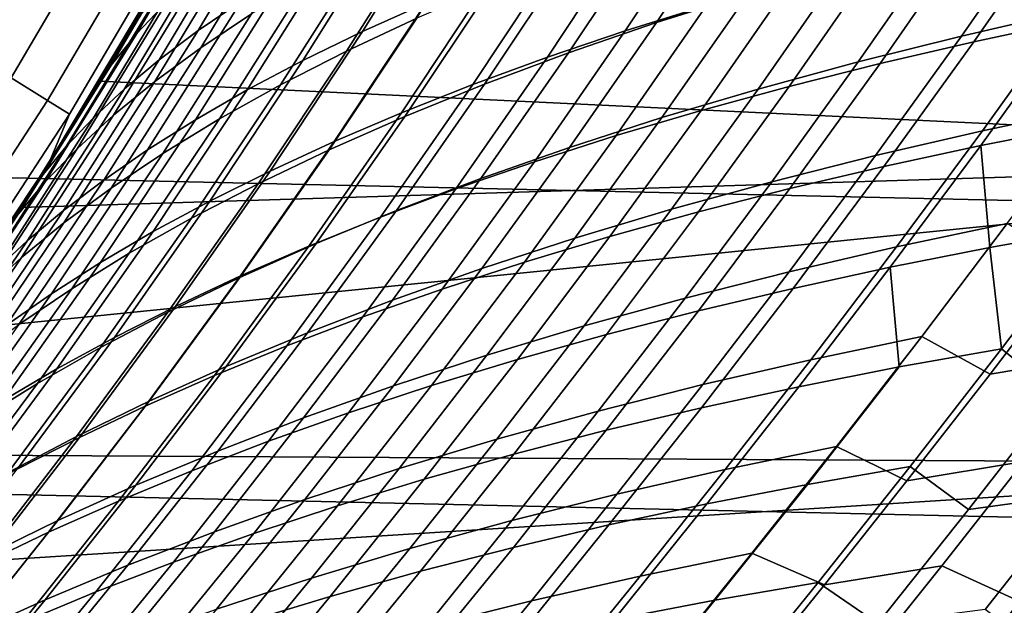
# Model space of a CAD drawing. Header units: metres. Extents: x -28 to 70, y -218 to 28.
# Tile 326 of 463: x 18.51 to 21.96, y -13.29 to -11.23. Entities that reach past the tile are written whole.
import ezdxf

# ---------------------------------------------------------------- set-up
doc = ezdxf.new("R2010")
doc.units = ezdxf.units.M
doc.layers.add('solid_10_261_432_XXX', color=7, linetype='CONTINUOUS')

msp = doc.modelspace()

# ---------------------------------------------------------------- linework, layer by layer
at = {"layer": 'solid_10_261_432_XXX'}
for points in [[(24.776649, -11.93179, -5), (-25.28702, -10.80817, -5), (-25.74646, -9.662806, -5), (25.28702, -10.80817, -5)], [(18.29578, -11.328267, 149.119751), (18.799437, -10.471217, 149.119751), (18.563026, -10.339538, 150.623184), (18.065704, -11.18581, 150.623184)], [(18.474966, -11.439215, 147.606766), (18.983557, -10.573771, 147.606766), (18.799437, -10.471217, 149.119751), (18.29578, -11.328267, 149.119751)], [(18.602982, -11.518478, 146.086594), (19.115095, -10.647038, 146.086594), (18.983557, -10.573771, 147.606766), (18.474966, -11.439215, 147.606766)], [(24.325977, -11.715238), (24.82708, -10.612073), (19.052567, -10.999988), (18.785381, -11.450303)], [(18.679625, -11.565934, 144.561661), (19.193848, -10.690903, 144.561661), (19.115095, -10.647038, 146.086594), (18.602982, -11.518478, 146.086594)], [(19.228273, -10.747151, 139.601547), (18.917023, -11.282966, 139.338654), (19.024057, -11.170145, 138.922775), (19.33065, -10.637954, 139.181931)], [(19.132088, -11.273208, 90.295052), (19.45322, -10.732375, 90.018829), (19.600496, -10.634258, 90.392822), (19.282757, -11.170831, 90.665886)], [(19.709301, -11.276084, 92.376358), (20.02582, -10.770971, 92.098618), (20.245777, -10.674964, 92.439476), (19.931528, -11.176113, 92.714546)], [(18.608305, -11.735884, 143.052673), (19.137939, -10.850772, 143.052673), (19.193848, -10.690903, 144.561661), (18.679625, -11.565934, 144.561661)], [(19.446903, -10.826111, 137.686325), (19.141232, -11.333161, 137.421646), (19.319719, -11.214635, 137.02066), (19.622137, -10.711473, 137.28215)], [(20.632732, -11.273717, 94.251862), (20.946728, -10.800673, 93.972183), (21.23078, -10.714302, 94.258224), (20.918303, -11.18429, 94.535713)], [(21.042439, -10.794071, 133.873123), (20.741852, -11.244688, 133.605087), (21.06513, -11.142311, 133.304993), (21.364376, -10.694239, 133.570938)], [(18.917023, -11.282966, 139.338654), (19.228273, -10.747151, 139.601547), (19.143114, -10.854746, 140.021118), (18.826761, -11.393909, 139.754257)], [(18.995436, -11.375715, 89.921089), (19.320295, -10.830714, 89.641533), (19.45322, -10.732375, 90.018829), (19.132088, -11.273208, 90.295052)], [(19.956427, -10.866304, 135.858276), (19.653206, -11.345175, 135.590942), (19.900534, -11.229232, 135.223785), (20.201515, -10.753897, 135.488388)], [(19.186365, -10.764915, 140.520523), (19.137939, -10.850772, 143.052673), (18.608305, -11.735884, 143.052673), (19.010563, -11.072422, 140.374374)], [(19.500231, -11.377946, 92.030487), (19.819275, -10.868823, 91.749908), (20.02582, -10.770971, 92.098618), (19.709301, -11.276084, 92.376358)], [(22.11372, -10.86132, 132.50502), (21.813833, -11.292167, 132.233215), (22.188692, -11.206329, 132.004562), (22.487614, -10.776782, 132.27478)], [(24.216385, -13.031374, -5), (-24.776649, -11.93179, -5), (-25.28702, -10.80817, -5), (24.776649, -11.93179, -5)], [(19.288885, -10.941148, 138.095337), (18.979603, -11.45199, 137.827271), (19.141232, -11.333161, 137.421646), (19.446903, -10.826111, 137.686325)], [(20.358807, -11.366569, 93.955925), (20.674509, -10.890313, 93.673882), (20.946728, -10.800673, 93.972183), (20.632732, -11.273717, 94.251862)], [(20.73473, -10.89783, 134.190689), (20.4326, -11.35117, 133.920334), (20.741852, -11.244688, 133.605087), (21.042439, -10.794071, 133.873123)], [(21.857143, -11.312156, 95.81813), (22.169277, -10.863789, 95.535439), (22.507059, -10.793484, 95.748001), (22.195995, -11.240167, 96.029099)], [(18.826761, -11.393909, 139.754257), (19.143114, -10.854746, 140.021118), (19.010563, -11.072422, 140.374374), (18.8304, -11.376115, 140.222427)], [(18.87273, -11.477899, 89.544975), (19.20166, -10.928857, 89.261894), (19.320295, -10.830714, 89.641533), (18.995436, -11.375715, 89.921089)], [(21.751631, -10.950504, 132.754074), (21.450644, -11.38289, 132.480453), (21.813833, -11.292167, 132.233215), (22.11372, -10.86132, 132.50502)], [(19.304577, -11.481422, 91.677856), (19.626415, -10.968263, 91.394272), (19.819275, -10.868823, 91.749908), (19.500231, -11.377946, 92.030487)], [(19.727537, -10.980793, 136.237762), (19.421795, -11.463239, 135.967514), (19.653206, -11.345175, 135.590942), (19.956427, -10.866304, 135.858276)], [(20.096783, -11.462554, 93.648819), (20.414394, -10.982951, 93.364227), (20.674509, -10.890313, 93.673882), (20.358807, -11.366569, 93.955925)], [(21.52776, -11.388396, 95.591705), (21.841084, -10.938125, 95.307236), (22.169277, -10.863789, 95.535439), (21.857143, -11.312156, 95.81813)], [(18.763901, -11.579306, 89.167694), (19.09726, -11.026386, 88.880898), (19.20166, -10.928857, 89.261894), (18.87273, -11.477899, 89.544975)], [(20.441624, -11.00519, 134.522446), (20.137733, -11.461406, 134.249619), (20.4326, -11.35117, 133.920334), (20.73473, -10.89783, 134.190689)], [(19.147974, -11.056016, 138.507919), (18.834709, -11.570509, 138.236252), (18.979603, -11.45199, 137.827271), (19.288885, -10.941148, 138.095337)], [(21.401913, -11.044209, 133.021027), (21.09967, -11.478358, 132.745422), (21.450644, -11.38289, 132.480453), (21.751631, -10.950504, 132.754074)], [(21.208256, -11.468772, 95.350525), (21.522905, -11.016389, 95.064095), (21.841084, -10.938125, 95.307236), (21.52776, -11.388396, 95.591705)], [(19.122604, -11.586235, 91.319382), (19.447519, -11.069036, 91.032623), (19.626415, -10.968263, 91.394272), (19.304577, -11.481422, 91.677856)], [(19.51519, -11.097018, 136.625626), (19.206631, -11.583055, 136.352264), (19.421795, -11.463239, 135.967514), (19.727537, -10.980793, 136.237762)], [(19.84691, -11.561375, 93.331444), (20.166647, -11.07831, 93.044144), (20.414394, -10.982951, 93.364227), (20.096783, -11.462554, 93.648819)], [(18.668873, -11.679484, 88.79023), (19.007036, -11.122882, 88.499527), (19.09726, -11.026386, 88.880898), (18.763901, -11.579306, 89.167694)], [(19.019419, -11.0572, 87.619446), (18.838179, -11.36323, 87.772194), (18.785381, -11.450303), (19.052567, -10.999988)], [(20.163448, -11.11578, 134.867218), (19.857563, -11.575, 134.59169), (20.137733, -11.461406, 134.249619), (20.441624, -11.00519, 134.522446)], [(20.899048, -11.553168, 95.095268), (21.215168, -11.098479, 94.806686), (21.522905, -11.016389, 95.064095), (21.208256, -11.468772, 95.350525)], [(19.024057, -11.170145, 138.922775), (18.706417, -11.688104, 138.647324), (18.834709, -11.570509, 138.236252), (19.147974, -11.056016, 138.507919)], [(18.930929, -11.217927, 88.118744), (18.838179, -11.36323, 87.772194), (19.019419, -11.0572, 87.619446)], [(21.06513, -11.142311, 133.304993), (20.761463, -11.578436, 133.027191), (21.09967, -11.478358, 132.745422), (21.401913, -11.044209, 133.021027)], [(18.8304, -11.376115, 140.222427), (19.010563, -11.072422, 140.374374), (18.608305, -11.735884, 143.052673)], [(18.954472, -11.692046, 90.956009), (19.282757, -11.170831, 90.665886), (19.447519, -11.069036, 91.032623), (19.122604, -11.586235, 91.319382)], [(19.319719, -11.214635, 137.02066), (19.00803, -11.704246, 136.744003), (19.206631, -11.583055, 136.352264), (19.51519, -11.097018, 136.625626)], [(19.609442, -11.662732, 93.004738), (19.931528, -11.176113, 92.714546), (20.166647, -11.07831, 93.044144), (19.84691, -11.561375, 93.331444)], [(20.600546, -11.64147, 94.82663), (20.918303, -11.18429, 94.535713), (21.215168, -11.098479, 94.806686), (20.899048, -11.553168, 95.095268)], [(19.007036, -11.122882, 88.499527), (18.668873, -11.679484, 88.79023), (18.587576, -11.77798, 88.413551), (18.930929, -11.217927, 88.118744)], [(19.900534, -11.229232, 135.223785), (19.592407, -11.691555, 134.945389), (19.857563, -11.575, 134.59169), (20.163448, -11.11578, 134.867218)], [(22.188692, -11.206329, 132.004562), (21.887665, -11.625051, 131.723907), (22.274681, -11.543564, 131.516342), (22.574673, -11.125516, 131.795425)], [(18.917023, -11.282966, 139.338654), (18.594599, -11.804161, 139.059204), (18.706417, -11.688104, 138.647324), (19.024057, -11.170145, 138.922775)], [(18.800123, -11.798385, 90.588715), (19.132088, -11.273208, 90.295052), (19.282757, -11.170831, 90.665886), (18.954472, -11.692046, 90.956009)], [(20.741852, -11.244688, 133.605087), (20.436571, -11.682983, 133.324875), (20.761463, -11.578436, 133.027191), (21.06513, -11.142311, 133.304993)], [(19.384626, -11.766328, 92.669609), (19.709301, -11.276084, 92.376358), (19.931528, -11.176113, 92.714546), (19.609442, -11.662732, 93.004738)], [(20.31316, -11.73356, 94.545303), (20.632732, -11.273717, 94.251862), (20.918303, -11.18429, 94.535713), (20.600546, -11.64147, 94.82663)], [(21.813833, -11.292167, 132.233215), (21.511633, -11.711808, 131.950745), (21.887665, -11.625051, 131.723907), (22.188692, -11.206329, 132.004562)], [(18.930929, -11.217927, 88.118744), (18.587576, -11.77798, 88.413551), (18.65254, -11.665451, 87.930847), (18.838179, -11.36323, 87.772194)], [(19.141232, -11.333161, 137.421646), (18.826082, -11.826298, 137.141479), (19.00803, -11.704246, 136.744003), (19.319719, -11.214635, 137.02066)], [(19.653206, -11.345175, 135.590942), (19.342579, -11.810674, 135.309494), (19.592407, -11.691555, 134.945389), (19.900534, -11.229232, 135.223785)], [(21.54126, -11.750059, 96.113792), (21.857143, -11.312156, 95.81813), (22.195995, -11.240167, 96.029099), (21.881374, -11.67682, 96.322983)], [(21.881374, -11.67682, 96.322983), (22.195995, -11.240167, 96.029099), (22.230425, -11.608169, 96.516228)], [(18.659473, -11.904763, 90.218468), (18.995436, -11.375715, 89.921089), (19.132088, -11.273208, 90.295052), (18.800123, -11.798385, 90.588715)], [(19.172714, -11.871864, 92.326981), (19.500231, -11.377946, 92.030487), (19.709301, -11.276084, 92.376358), (19.384626, -11.766328, 92.669609)], [(20.03723, -11.82923, 94.252083), (20.358807, -11.366569, 93.955925), (20.632732, -11.273717, 94.251862), (20.31316, -11.73356, 94.545303)], [(20.4326, -11.35117, 133.920334), (20.125502, -11.791816, 133.637527), (20.436571, -11.682983, 133.324875), (20.741852, -11.244688, 133.605087)], [(18.594599, -11.804161, 139.059204), (18.917023, -11.282966, 139.338654), (18.826761, -11.393909, 139.754257), (18.499126, -11.918068, 139.470566)], [(21.450644, -11.38289, 132.480453), (21.147121, -11.803682, 132.195984), (21.511633, -11.711808, 131.950745), (21.813833, -11.292167, 132.233215)], [(18.979603, -11.45199, 137.827271), (18.660654, -11.948559, 137.543411), (18.826082, -11.826298, 137.141479), (19.141232, -11.333161, 137.421646)], [(19.421795, -11.463239, 135.967514), (19.108393, -11.931959, 135.6828), (19.342579, -11.810674, 135.309494), (19.653206, -11.345175, 135.590942)], [(21.21048, -11.827761, 95.889366), (21.52776, -11.388396, 95.591705), (21.857143, -11.312156, 95.81813), (21.54126, -11.750059, 96.113792)], [(18.838179, -11.36323, 87.772194), (18.65254, -11.665451, 87.930847), (18.507576, -11.8941), (18.785381, -11.450303)], [(18.532438, -12.010695, 89.846252), (18.87273, -11.477899, 89.544975), (18.995436, -11.375715, 89.921089), (18.659473, -11.904763, 90.218468)], [(18.645992, -11.675913, 140.064636), (18.8304, -11.376115, 140.222427), (18.608305, -11.735884, 143.052673)], [(18.826761, -11.393909, 139.754257), (18.8304, -11.376115, 140.222427), (18.645992, -11.675913, 140.064636)], [(18.973959, -11.979043, 91.977768), (19.304577, -11.481422, 91.677856), (19.500231, -11.377946, 92.030487), (19.172714, -11.871864, 92.326981)], [(19.772997, -11.92817, 93.947876), (20.096783, -11.462554, 93.648819), (20.358807, -11.366569, 93.955925), (20.03723, -11.82923, 94.252083)], [(20.137733, -11.461406, 134.249619), (19.828598, -11.904557, 133.963989), (20.125502, -11.791816, 133.637527), (20.4326, -11.35117, 133.920334)], [(18.499126, -11.918068, 139.470566), (18.826761, -11.393909, 139.754257), (18.645992, -11.675913, 140.064636), (18.457373, -11.971859, 139.90094)], [(21.09967, -11.478358, 132.745422), (20.794662, -11.900522, 132.45871), (21.147121, -11.803682, 132.195984), (21.450644, -11.38289, 132.480453)], [(20.889437, -11.909799, 95.650375), (21.208256, -11.468772, 95.350525), (21.52776, -11.388396, 95.591705), (21.21048, -11.827761, 95.889366)], [(18.051168, -12.365338, 146.086594), (18.602982, -11.518478, 146.086594), (18.474966, -11.439215, 147.606766), (17.92695, -12.280247, 147.606766)], [(18.41893, -12.115692, 89.473053), (18.763901, -11.579306, 89.167694), (18.87273, -11.477899, 89.544975), (18.532438, -12.010695, 89.846252)], [(24.325977, -11.715238), (18.785381, -11.450303), (18.507576, -11.8941)], [(18.834709, -11.570509, 138.236252), (18.511597, -12.070373, 137.948517), (18.660654, -11.948559, 137.543411), (18.979603, -11.45199, 137.827271)], [(18.78861, -12.087564, 91.622887), (19.122604, -11.586235, 91.319382), (19.304577, -11.481422, 91.677856), (18.973959, -11.979043, 91.977768)], [(19.206631, -11.583055, 136.352264), (18.890163, -12.055015, 136.064102), (19.108393, -11.931959, 135.6828), (19.421795, -11.463239, 135.967514)], [(19.520702, -12.03006, 93.633591), (19.84691, -11.561375, 93.331444), (20.096783, -11.462554, 93.648819), (19.772997, -11.92817, 93.947876)], [(19.857563, -11.575, 134.59169), (19.546162, -12.020786, 134.30307), (19.828598, -11.904557, 133.963989), (20.137733, -11.461406, 134.249619)], [(20.761463, -11.578436, 133.027191), (20.454792, -12.002177, 132.738022), (20.794662, -11.900522, 132.45871), (21.09967, -11.478358, 132.745422)], [(20.578529, -11.996048, 95.397514), (20.899048, -11.553168, 95.095268), (21.208256, -11.468772, 95.350525), (20.889437, -11.909799, 95.650375)], [(18.125538, -12.416283, 144.561661), (18.679625, -11.565934, 144.561661), (18.602982, -11.518478, 146.086594), (18.051168, -12.365338, 146.086594)], [(20.27816, -12.086382, 95.131485), (20.600546, -11.64147, 94.82663), (20.899048, -11.553168, 95.095268), (20.578529, -11.996048, 95.397514)], [(21.887665, -11.625051, 131.723907), (21.585823, -12.03264, 131.433228), (21.974035, -11.95087, 131.227417), (22.274681, -11.543564, 131.516342)], [(18.037766, -12.595199, 143.052673), (18.608305, -11.735884, 143.052673), (18.679625, -11.565934, 144.561661), (18.125538, -12.416283, 144.561661)], [(18.318867, -12.219267, 89.099854), (18.668873, -11.679484, 88.79023), (18.763901, -11.579306, 89.167694), (18.41893, -12.115692, 89.473053)], [(18.706417, -11.688104, 138.647324), (18.378769, -12.191084, 138.355499), (18.511597, -12.070373, 137.948517), (18.834709, -11.570509, 138.236252)], [(18.616814, -12.197065, 91.263283), (18.954472, -11.692046, 90.956009), (19.122604, -11.586235, 91.319382), (18.78861, -12.087564, 91.622887)], [(19.00803, -11.704246, 136.744003), (18.688194, -12.179436, 136.452209), (18.890163, -12.055015, 136.064102), (19.206631, -11.583055, 136.352264)], [(19.592407, -11.691555, 134.945389), (19.278494, -12.140079, 134.653549), (19.546162, -12.020786, 134.30307), (19.857563, -11.575, 134.59169)], [(19.280588, -12.134582, 93.31015), (19.609442, -11.662732, 93.004738), (19.84691, -11.561375, 93.331444), (19.520702, -12.03006, 93.633591)], [(20.436571, -11.682983, 133.324875), (20.128042, -12.108497, 133.03302), (20.454792, -12.002177, 132.738022), (20.761463, -11.578436, 133.027191)], [(21.881374, -11.67682, 96.322983), (22.230425, -11.608169, 96.516228), (22.272524, -11.970873, 96.997185), (21.913813, -12.035135, 96.822021)], [(19.988726, -12.180674, 94.852966), (20.31316, -11.73356, 94.545303), (20.600546, -11.64147, 94.82663), (20.27816, -12.086382, 95.131485)], [(21.511633, -11.711808, 131.950745), (21.208447, -12.119913, 131.658096), (21.585823, -12.03264, 131.433228), (21.887665, -11.625051, 131.723907)], [(18.645992, -11.675913, 140.064636), (18.608305, -11.735884, 143.052673), (18.037766, -12.595199, 143.052673), (18.457373, -11.971859, 139.90094)], [(18.668873, -11.679484, 88.79023), (18.318867, -12.219267, 89.099854), (18.232162, -12.320933, 88.727623), (18.587576, -11.77798, 88.413551)], [(18.594599, -11.804161, 139.059204), (18.262026, -12.310035, 138.763062), (18.378769, -12.191084, 138.355499), (18.706417, -11.688104, 138.647324)], [(18.65254, -11.665451, 87.930847), (18.46245, -11.964026, 88.095573), (18.507576, -11.8941)], [(18.587576, -11.77798, 88.413551), (18.46245, -11.964026, 88.095573), (18.65254, -11.665451, 87.930847)], [(19.052893, -12.241415, 92.97847), (19.384626, -11.766328, 92.669609), (19.609442, -11.662732, 93.004738), (19.280588, -12.134582, 93.31015)], [(20.125502, -11.791816, 133.637527), (19.814905, -12.219278, 133.342773), (20.128042, -12.108497, 133.03302), (20.436571, -11.682983, 133.324875)], [(21.222004, -12.178323, 96.423203), (21.54126, -11.750059, 96.113792), (21.881374, -11.67682, 96.322983), (21.563509, -12.10433, 96.63047)], [(21.563509, -12.10433, 96.63047), (21.881374, -11.67682, 96.322983), (21.913813, -12.035135, 96.822021)], [(23.77589, -12.794805), (24.325977, -11.715238), (18.219292, -12.331155), (17.920666, -12.761259)], [(24.325977, -11.715238), (18.507576, -11.8941), (18.219292, -12.331155)], [(18.458504, -12.307043, 90.899925), (18.800123, -11.798385, 90.588715), (18.954472, -11.692046, 90.956009), (18.616814, -12.197065, 91.263283)], [(18.826082, -11.826298, 137.141479), (18.502562, -12.304674, 136.845856), (18.688194, -12.179436, 136.452209), (19.00803, -11.704246, 136.744003)], [(19.342579, -11.810674, 135.309494), (19.0259, -12.262012, 135.014252), (19.278494, -12.140079, 134.653549), (19.592407, -11.691555, 134.945389)], [(21.147121, -11.803682, 132.195984), (20.842424, -12.212526, 131.901108), (21.208447, -12.119913, 131.658096), (21.511633, -11.711808, 131.950745)], [(19.71055, -12.278703, 94.562752), (20.03723, -11.82923, 94.252083), (20.31316, -11.73356, 94.545303), (19.988726, -12.180674, 94.852966)], [(20.88969, -12.256979, 96.200912), (21.21048, -11.827761, 95.889366), (21.54126, -11.750059, 96.113792), (21.222004, -12.178323, 96.423203)], [(18.587576, -11.77798, 88.413551), (18.232162, -12.320933, 88.727623), (18.268969, -12.257439, 88.265495), (18.46245, -11.964026, 88.095573)], [(18.837854, -12.350242, 92.639473), (19.172714, -11.871864, 92.326981), (19.384626, -11.766328, 92.669609), (19.052893, -12.241415, 92.97847)], [(19.828598, -11.904557, 133.963989), (19.515717, -12.334126, 133.666122), (19.814905, -12.219278, 133.342773), (20.125502, -11.791816, 133.637527)], [(18.262026, -12.310035, 138.763062), (18.594599, -11.804161, 139.059204), (18.499126, -11.918068, 139.470566), (18.161222, -12.42657, 139.169937)], [(18.313583, -12.416976, 90.533791), (18.659473, -11.904763, 90.218468), (18.800123, -11.798385, 90.588715), (18.458504, -12.307043, 90.899925)], [(18.660654, -11.948559, 137.543411), (18.333117, -12.430037, 137.243759), (18.502562, -12.304674, 136.845856), (18.826082, -11.826298, 137.141479)], [(19.108393, -11.931959, 135.6828), (18.788679, -12.386163, 135.383942), (19.0259, -12.262012, 135.014252), (19.342579, -11.810674, 135.309494)], [(19.443872, -12.380136, 94.261742), (19.772997, -11.92817, 93.947876), (20.03723, -11.82923, 94.252083), (19.71055, -12.278703, 94.562752)], [(20.794662, -11.900522, 132.45871), (20.488279, -12.310318, 132.161362), (20.842424, -12.212526, 131.901108), (21.147121, -11.803682, 132.195984)], [(20.566956, -12.340164, 95.964294), (20.889437, -11.909799, 95.650375), (21.21048, -11.827761, 95.889366), (20.88969, -12.256979, 96.200912)], [(18.46245, -11.964026, 88.095573), (18.268969, -12.257439, 88.265495), (18.219292, -12.331155), (18.507576, -11.8941)], [(18.635715, -12.460742, 92.29406), (18.973959, -11.979043, 91.977768), (19.172714, -11.871864, 92.326981), (18.837854, -12.350242, 92.639473)], [(23.60734, -14.104733, -5), (-24.216385, -13.031374, -5), (-24.776649, -11.93179, -5), (24.216385, -13.031374, -5)], [(18.181957, -12.526345, 90.165863), (18.532438, -12.010695, 89.846252), (18.659473, -11.904763, 90.218468), (18.313583, -12.416976, 90.533791)], [(18.890163, -12.055015, 136.064102), (18.567133, -12.512109, 135.761459), (18.788679, -12.386163, 135.383942), (19.108393, -11.931959, 135.6828)], [(19.188921, -12.484637, 93.950859), (19.520702, -12.03006, 93.633591), (19.772997, -11.92817, 93.947876), (19.443872, -12.380136, 94.261742)], [(19.546162, -12.020786, 134.30307), (19.230764, -12.452594, 134.001877), (19.515717, -12.334126, 133.666122), (19.828598, -11.904557, 133.963989)], [(20.454792, -12.002177, 132.738022), (20.146536, -12.413127, 132.437973), (20.488279, -12.310318, 132.161362), (20.794662, -11.900522, 132.45871)], [(20.25419, -12.427745, 95.714027), (20.578529, -11.996048, 95.397514), (20.889437, -11.909799, 95.650375), (20.566956, -12.340164, 95.964294)], [(18.511597, -12.070373, 137.948517), (18.179703, -12.554824, 137.644638), (18.333117, -12.430037, 137.243759), (18.660654, -11.948559, 137.543411)], [(21.585823, -12.03264, 131.433228), (21.284355, -12.428897, 131.132935), (21.673885, -12.34725, 130.929001), (21.974035, -11.95087, 131.227417)], [(21.974035, -11.95087, 131.227417), (21.673885, -12.34725, 130.929001), (21.913862, -12.479804, 130.58194), (22.206923, -12.095675, 130.878387)], [(18.446716, -12.572598, 91.943161), (18.78861, -12.087564, 91.622887), (18.973959, -11.979043, 91.977768), (18.635715, -12.460742, 92.29406)], [(20.128042, -12.108497, 133.03302), (19.817711, -12.520788, 132.730042), (20.146536, -12.413127, 132.437973), (20.454792, -12.002177, 132.738022)], [(19.951786, -12.519588, 95.450806), (20.27816, -12.086382, 95.131485), (20.578529, -11.996048, 95.397514), (20.25419, -12.427745, 95.714027)], [(21.913813, -12.035135, 96.822021), (22.272524, -11.970873, 96.997185), (21.954174, -12.390336, 97.315865)], [(22.272524, -11.970873, 96.997185), (22.465963, -12.142179, 97.327118), (22.153151, -12.551047, 97.646545), (21.954174, -12.390336, 97.315865)], [(18.06353, -12.634628, 89.797134), (18.41893, -12.115692, 89.473053), (18.532438, -12.010695, 89.846252), (18.181957, -12.526345, 90.165863)], [(18.945925, -12.591866, 93.631012), (19.280588, -12.134582, 93.31015), (19.520702, -12.03006, 93.633591), (19.188921, -12.484637, 93.950859)], [(19.278494, -12.140079, 134.653549), (18.960342, -12.574231, 134.348831), (19.230764, -12.452594, 134.001877), (19.546162, -12.020786, 134.30307)], [(21.208447, -12.119913, 131.658096), (20.905487, -12.516266, 131.355652), (21.284355, -12.428897, 131.132935), (21.585823, -12.03264, 131.433228)], [(21.563509, -12.10433, 96.63047), (21.913813, -12.035135, 96.822021), (21.954174, -12.390336, 97.315865), (21.594311, -12.454391, 97.142197)], [(22.206923, -12.095675, 130.878387), (21.913862, -12.479804, 130.58194), (22.323744, -12.410579, 130.418991), (22.615782, -12.025674, 130.714066)], [(18.378769, -12.191084, 138.355499), (18.04216, -12.678339, 138.047211), (18.179703, -12.554824, 137.644638), (18.511597, -12.070373, 137.948517)], [(18.688194, -12.179436, 136.452209), (18.361553, -12.63942, 136.145569), (18.567133, -12.512109, 135.761459), (18.890163, -12.055015, 136.064102)], [(18.27099, -12.685421, 91.587708), (18.616814, -12.197065, 91.263283), (18.78861, -12.087564, 91.622887), (18.446716, -12.572598, 91.943161)], [(19.66013, -12.615554, 95.175316), (19.988726, -12.180674, 94.852966), (20.27816, -12.086382, 95.131485), (19.951786, -12.519588, 95.450806)], [(20.899759, -12.59777, 96.747108), (21.222004, -12.178323, 96.423203), (21.563509, -12.10433, 96.63047), (21.242712, -12.523583, 96.952385)], [(21.242712, -12.523583, 96.952385), (21.563509, -12.10433, 96.63047), (21.594311, -12.454391, 97.142197)], [(19.0259, -12.262012, 135.014252), (18.704739, -12.698591, 134.70578), (18.960342, -12.574231, 134.348831), (19.278494, -12.140079, 134.653549)], [(18.715115, -12.701485, 93.303108), (19.052893, -12.241415, 92.97847), (19.280588, -12.134582, 93.31015), (18.945925, -12.591866, 93.631012)], [(19.814905, -12.219278, 133.342773), (19.502291, -12.633092, 133.036621), (19.817711, -12.520788, 132.730042), (20.128042, -12.108497, 133.03302)], [(20.842424, -12.212526, 131.901108), (20.537798, -12.609188, 131.596237), (20.905487, -12.516266, 131.355652), (21.208447, -12.119913, 131.658096)], [(18.108465, -12.798676, 91.228676), (18.458504, -12.307043, 90.899925), (18.616814, -12.197065, 91.263283), (18.27099, -12.685421, 91.587708)], [(18.502562, -12.304674, 136.845856), (18.172007, -12.767512, 136.535034), (18.361553, -12.63942, 136.145569), (18.688194, -12.179436, 136.452209)], [(19.379538, -12.715412, 94.888344), (19.71055, -12.278703, 94.562752), (19.988726, -12.180674, 94.852966), (19.66013, -12.615554, 95.175316)], [(20.565834, -12.67681, 96.527061), (20.88969, -12.256979, 96.200912), (21.222004, -12.178323, 96.423203), (20.899759, -12.59777, 96.747108)], [(18.496723, -12.813155, 92.968071), (18.837854, -12.350242, 92.639473), (19.052893, -12.241415, 92.97847), (18.715115, -12.701485, 93.303108)], [(19.515717, -12.334126, 133.666122), (19.200598, -12.749618, 133.356567), (19.502291, -12.633092, 133.036621), (19.814905, -12.219278, 133.342773)], [(20.488279, -12.310318, 132.161362), (20.181795, -12.707491, 131.853821), (20.537798, -12.609188, 131.596237), (20.842424, -12.212526, 131.901108)], [(18.788679, -12.386163, 135.383942), (18.464247, -12.825228, 135.071548), (18.704739, -12.698591, 134.70578), (19.0259, -12.262012, 135.014252)], [(19.110237, -12.818811, 94.59079), (19.443872, -12.380136, 94.261742), (19.71055, -12.278703, 94.562752), (19.379538, -12.715412, 94.888344)], [(20.241322, -12.760564, 96.292923), (20.566956, -12.340164, 95.964294), (20.88969, -12.256979, 96.200912), (20.565834, -12.67681, 96.527061)], [(20.146536, -12.413127, 132.437973), (19.837997, -12.811005, 132.127502), (20.181795, -12.707491, 131.853821), (20.488279, -12.310318, 132.161362)], [(19.230764, -12.452594, 134.001877), (18.91291, -12.869895, 133.68869), (19.200598, -12.749618, 133.356567), (19.515717, -12.334126, 133.666122)], [(19.926603, -12.848889, 96.045387), (20.25419, -12.427745, 95.714027), (20.566956, -12.340164, 95.964294), (20.241322, -12.760564, 96.292923)], [(21.284355, -12.428897, 131.132935), (20.983906, -12.814163, 130.82312), (21.374859, -12.73304, 130.621216), (21.673885, -12.34725, 130.929001)], [(21.673885, -12.34725, 130.929001), (21.374859, -12.73304, 130.621216), (21.622185, -12.85433, 130.27655), (21.913862, -12.479804, 130.58194)], [(18.290979, -12.926538, 92.626801), (18.635715, -12.460742, 92.29406), (18.837854, -12.350242, 92.639473), (18.496723, -12.813155, 92.968071)], [(18.852451, -12.925397, 94.283562), (19.188921, -12.484637, 93.950859), (19.443872, -12.380136, 94.261742), (19.110237, -12.818811, 94.59079)], [(18.567133, -12.512109, 135.761459), (18.239155, -12.953691, 135.444916), (18.464247, -12.825228, 135.071548), (18.788679, -12.386163, 135.383942)], [(19.817711, -12.520788, 132.730042), (19.506914, -12.919558, 132.416382), (19.837997, -12.811005, 132.127502), (20.146536, -12.413127, 132.437973)], [(21.272169, -12.866884, 97.477615), (21.594311, -12.454391, 97.142197), (21.954174, -12.390336, 97.315865), (21.633139, -12.803623, 97.649834)], [(21.913862, -12.479804, 130.58194), (21.622185, -12.85433, 130.27655), (22.033136, -12.78622, 130.115036), (22.323744, -12.410579, 130.418991)], [(21.954174, -12.390336, 97.315865), (22.153151, -12.551047, 97.646545), (21.837746, -12.955059, 97.981255), (21.633139, -12.803623, 97.649834)], [(19.622061, -12.941648, 95.785126), (19.951786, -12.519588, 95.450806), (20.25419, -12.427745, 95.714027), (19.926603, -12.848889, 96.045387)], [(20.905487, -12.516266, 131.355652), (20.603432, -12.901215, 131.043518), (20.983906, -12.814163, 130.82312), (21.284355, -12.428897, 131.132935)], [(18.098114, -13.041296, 92.280212), (18.446716, -12.572598, 91.943161), (18.635715, -12.460742, 92.29406), (18.290979, -12.926538, 92.626801)], [(18.6064, -13.034812, 93.967567), (18.945925, -12.591866, 93.631012), (19.188921, -12.484637, 93.950859), (18.852451, -12.925397, 94.283562)], [(18.960342, -12.574231, 134.348831), (18.639513, -12.993456, 134.031799), (18.91291, -12.869895, 133.68869), (19.230764, -12.452594, 134.001877)], [(20.919296, -12.935466, 97.289543), (21.242712, -12.523583, 96.952385), (21.594311, -12.454391, 97.142197), (21.272169, -12.866884, 97.477615)], [(18.361553, -12.63942, 136.145569), (18.029745, -13.083529, 135.824707), (18.239155, -12.953691, 135.444916), (18.567133, -12.512109, 135.761459)], [(19.502291, -12.633092, 133.036621), (19.189018, -13.032928, 132.719513), (19.506914, -12.919558, 132.416382), (19.817711, -12.520788, 132.730042)], [(19.328075, -13.038693, 95.512825), (19.66013, -12.615554, 95.175316), (19.951786, -12.519588, 95.450806), (19.622061, -12.941648, 95.785126)], [(20.537798, -12.609188, 131.596237), (20.233938, -12.994016, 131.281494), (20.603432, -12.901215, 131.043518), (20.905487, -12.516266, 131.355652)], [(21.837746, -12.955059, 97.981255), (22.153151, -12.551047, 97.646545), (22.528778, -12.498196, 97.785408), (22.214085, -12.903664, 98.119324)], [(20.574902, -13.009225, 97.086281), (20.899759, -12.59777, 96.747108), (21.242712, -12.523583, 96.952385), (20.919296, -12.935466, 97.289543)], [(18.704739, -12.698591, 134.70578), (18.380686, -13.119827, 134.384705), (18.639513, -12.993456, 134.031799), (18.960342, -12.574231, 134.348831)], [(18.372307, -13.146699, 93.643707), (18.715115, -12.701485, 93.303108), (18.945925, -12.591866, 93.631012), (18.6064, -13.034812, 93.967567)], [(19.044954, -13.139784, 95.229279), (19.379538, -12.715412, 94.888344), (19.66013, -12.615554, 95.175316), (19.328075, -13.038693, 95.512825)], [(20.181795, -12.707491, 131.853821), (19.875935, -13.092392, 131.536194), (20.233938, -12.994016, 131.281494), (20.537798, -12.609188, 131.596237)], [(20.239361, -13.088015, 96.868515), (20.565834, -12.67681, 96.527061), (20.899759, -12.59777, 96.747108), (20.574902, -13.009225, 97.086281)], [(19.200598, -12.749618, 133.356567), (18.884626, -13.150677, 133.035782), (19.189018, -13.032928, 132.719513), (19.502291, -12.633092, 133.036621)], [(19.913048, -13.171691, 96.636917), (20.241322, -12.760564, 96.292923), (20.565834, -12.67681, 96.527061), (20.239361, -13.088015, 96.868515)], [(18.464247, -12.825228, 135.071548), (18.136709, -13.248541, 134.746216), (18.380686, -13.119827, 134.384705), (18.704739, -12.698591, 134.70578)], [(18.150394, -13.260703, 93.312897), (18.496723, -12.813155, 92.968071), (18.715115, -12.701485, 93.303108), (18.372307, -13.146699, 93.643707)], [(18.772919, -13.244555, 94.935364), (19.110237, -12.818811, 94.59079), (19.379538, -12.715412, 94.888344), (19.044954, -13.139784, 95.229279)], [(19.837997, -12.811005, 132.127502), (19.529926, -13.196166, 131.806717), (19.875935, -13.092392, 131.536194), (20.181795, -12.707491, 131.853821)], [(23.77589, -12.794805), (17.920666, -12.761259), (17.611902, -13.184114)], [(18.91291, -12.869895, 133.68869), (18.594009, -13.272315, 133.363998), (18.884626, -13.150677, 133.035782), (19.200598, -12.749618, 133.356567)], [(19.596344, -13.26011, 96.392181), (19.926603, -12.848889, 96.045387), (20.241322, -12.760564, 96.292923), (19.913048, -13.171691, 96.636917)], [(20.983906, -12.814163, 130.82312), (20.684965, -13.188942, 130.503784), (21.077414, -13.108728, 130.304047), (21.374859, -12.73304, 130.621216)], [(21.374859, -12.73304, 130.621216), (21.077414, -13.108728, 130.304047), (21.332308, -13.219703, 129.962204), (21.622185, -12.85433, 130.27655)], [(23.177933, -13.848589), (23.77589, -12.794805), (17.611902, -13.184114), (17.293175, -13.599487)], [(21.622185, -12.85433, 130.27655), (21.332308, -13.219703, 129.962204), (21.744349, -13.15303, 129.802216), (22.033136, -12.78622, 130.115036)], [(22.033136, -12.78622, 130.115036), (21.744349, -13.15303, 129.802216), (22.019213, -13.277448, 129.500732), (22.311283, -12.906501, 129.822601)], [(18.512184, -13.352632, 94.631989), (18.852451, -12.925397, 94.283562), (19.110237, -12.818811, 94.59079), (18.772919, -13.244555, 94.935364)], [(19.506914, -12.919558, 132.416382), (19.196419, -13.30516, 132.092163), (19.529926, -13.196166, 131.806717), (19.837997, -12.811005, 132.127502)], [(20.603432, -12.901215, 131.043518), (20.302788, -13.275272, 130.721695), (20.684965, -13.188942, 130.503784), (20.983906, -12.814163, 130.82312)], [(20.947628, -13.273558, 97.82917), (21.272169, -12.866884, 97.477615), (21.633139, -12.803623, 97.649834), (21.309595, -13.21174, 98.000015)], [(21.633139, -12.803623, 97.649834), (21.837746, -12.955059, 97.981255), (21.519859, -13.355192, 98.332191), (21.309595, -13.21174, 98.000015)], [(19.289625, -13.353124, 96.134972), (19.622061, -12.941648, 95.785126), (19.926603, -12.848889, 96.045387), (19.596344, -13.26011, 96.392181)], [(20.593576, -13.340864, 97.642761), (20.919296, -12.935466, 97.289543), (21.272169, -12.866884, 97.477615), (20.947628, -13.273558, 97.82917)], [(18.639513, -12.993456, 134.031799), (18.317444, -13.397352, 133.702972), (18.594009, -13.272315, 133.363998), (18.91291, -12.869895, 133.68869)], [(20.233938, -12.994016, 131.281494), (19.931385, -13.367537, 130.956894), (20.302788, -13.275272, 130.721695), (20.603432, -12.901215, 131.043518)], [(18.262966, -13.463643, 94.320045), (18.6064, -13.034812, 93.967567), (18.852451, -12.925397, 94.283562), (18.512184, -13.352632, 94.631989)], [(19.189018, -13.032928, 132.719513), (18.875879, -13.419142, 132.391602), (19.196419, -13.30516, 132.092163), (19.506914, -12.919558, 132.416382)], [(20.247812, -13.413511, 97.441475), (20.574902, -13.009225, 97.086281), (20.919296, -12.935466, 97.289543), (20.593576, -13.340864, 97.642761)], [(21.519859, -13.355192, 98.332191), (21.837746, -12.955059, 97.981255), (22.214085, -12.903664, 98.119324), (21.896725, -13.305855, 98.469643)], [(22.214085, -12.903664, 98.119324), (22.438999, -13.060459, 98.412567), (22.114481, -13.471463, 98.778419), (21.896725, -13.305855, 98.469643)], [(18.993265, -13.450586, 95.865974), (19.328075, -13.038693, 95.512825), (19.622061, -12.941648, 95.785126), (19.289625, -13.353124, 96.134972)], [(18.380686, -13.119827, 134.384705), (18.055201, -13.525295, 134.051529), (18.317444, -13.397352, 133.702972), (18.639513, -12.993456, 134.031799)], [(19.875935, -13.092392, 131.536194), (19.571257, -13.465559, 131.208496), (19.931385, -13.367537, 130.956894), (20.233938, -12.994016, 131.281494)], [(22.95075, -15.149687, -5), (-23.60734, -14.104733, -5), (-24.216385, -13.031374, -5), (23.60734, -14.104733, -5)], [(18.025478, -13.577217, 94.000443), (18.372307, -13.146699, 93.643707), (18.6064, -13.034812, 93.967567), (18.262966, -13.463643, 94.320045)], [(18.884626, -13.150677, 133.035782), (18.568615, -13.537662, 132.703918), (18.875879, -13.419142, 132.391602), (19.189018, -13.032928, 132.719513)], [(18.707567, -13.552246, 95.58596), (19.044954, -13.139784, 95.229279), (19.328075, -13.038693, 95.512825), (18.993265, -13.450586, 95.865974)], [(19.910709, -13.491353, 97.225967), (20.239361, -13.088015, 96.868515), (20.574902, -13.009225, 97.086281), (20.247812, -13.413511, 97.441475)], [(19.529926, -13.196166, 131.806717), (19.222902, -13.569156, 131.475632), (19.571257, -13.465559, 131.208496), (19.875935, -13.092392, 131.536194)], [(19.582645, -13.574244, 96.996918), (19.913048, -13.171691, 96.636917), (20.239361, -13.088015, 96.868515), (19.910709, -13.491353, 97.225967)], [(20.684965, -13.188942, 130.503784), (20.388008, -13.55374, 130.174911), (20.782003, -13.474806, 129.977463), (21.077414, -13.108728, 130.304047)], [(21.077414, -13.108728, 130.304047), (20.782003, -13.474806, 129.977463), (21.044575, -13.576396, 129.638733), (21.332308, -13.219703, 129.962204)], [(18.432747, -13.657722, 95.295815), (18.772919, -13.244555, 94.935364), (19.044954, -13.139784, 95.229279), (18.707567, -13.552246, 95.58596)], [(18.594009, -13.272315, 133.363998), (18.274893, -13.660209, 133.027939), (18.568615, -13.537662, 132.703918), (18.884626, -13.150677, 133.035782)], [(19.26399, -13.662034, 96.754997), (19.596344, -13.26011, 96.392181), (19.913048, -13.171691, 96.636917), (19.582645, -13.574244, 96.996918)], [(21.332308, -13.219703, 129.962204), (21.044575, -13.576396, 129.638733), (21.457703, -13.511469, 129.480331), (21.744349, -13.15303, 129.802216)], [(21.744349, -13.15303, 129.802216), (21.457703, -13.511469, 129.480331), (21.729391, -13.640279, 129.169159), (22.019213, -13.277448, 129.500732)], [(19.196419, -13.30516, 132.092163), (18.886827, -13.678147, 131.757401), (19.222902, -13.569156, 131.475632), (19.529926, -13.196166, 131.806717)], [(20.302788, -13.275272, 130.721695), (20.004059, -13.638959, 130.390182), (20.388008, -13.55374, 130.174911), (20.684965, -13.188942, 130.503784)], [(20.62097, -13.67522, 98.19783), (20.947628, -13.273558, 97.82917), (21.309595, -13.21174, 98.000015), (20.983772, -13.615523, 98.367447)], [(21.309595, -13.21174, 98.000015), (21.519859, -13.355192, 98.332191), (21.199787, -13.7519, 98.7005), (20.983772, -13.615523, 98.367447)], [(18.169012, -13.766631, 94.996429), (18.512184, -13.352632, 94.631989), (18.772919, -13.244555, 94.935364), (18.432747, -13.657722, 95.295815)], [(22.019213, -13.277448, 129.500732), (21.729391, -13.640279, 129.169159), (22.158945, -13.590189, 129.052399), (22.448111, -13.225152, 129.383163)], [(18.317444, -13.397352, 133.702972), (17.99498, -13.786274, 133.362488), (18.274893, -13.660209, 133.027939), (18.594009, -13.272315, 133.363998)], [(18.955118, -13.754579, 96.500877), (19.289625, -13.353124, 96.134972), (19.596344, -13.26011, 96.392181), (19.26399, -13.662034, 96.754997)], [(19.931385, -13.367537, 130.956894), (19.630659, -13.730284, 130.622406), (20.004059, -13.638959, 130.390182), (20.302788, -13.275272, 130.721695)], [(20.265879, -13.740548, 98.012985), (20.593576, -13.340864, 97.642761), (20.947628, -13.273558, 97.82917), (20.62097, -13.67522, 98.19783)]]:
    msp.add_3dface(points, dxfattribs=at)

doc.saveas('drawing.dxf')
